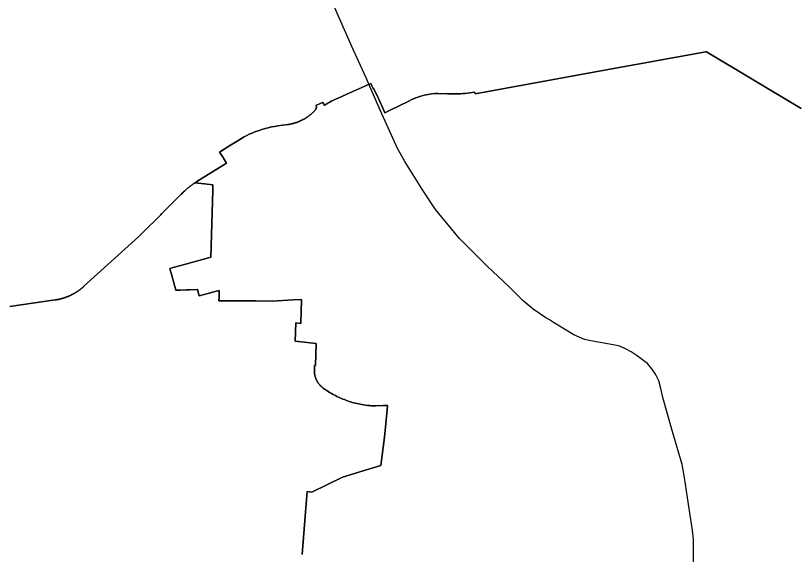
# Model space of a CAD drawing. Extents: x 0 to 34, y 0 to 22.
# Drawn here: x 5.2784 to 5.3983, y 14.943 to 15.0257 of the extents above; entities that cross this region are included whole.
import ezdxf

# ---------------------------------------------------------------- set-up
doc = ezdxf.new("R2010")
doc.units = 0
doc.layers.add('GM_X_Corporation', color=7, linetype='Continuous')
doc.layers.add('GM_X_State_Route', color=7, linetype='Continuous')

msp = doc.modelspace()

# ---------------------------------------------------------------- linework, layer by layer
at = {"layer": 'GM_X_Corporation'}
for points in [[(5.39903, 15.01144), (5.38449, 15.02017), (5.38436, 15.02015), (5.36825, 15.01722), (5.3501, 15.01392), (5.34894, 15.01371), (5.34891, 15.01391), (5.3489, 15.01396), (5.34849, 15.01389), (5.34814, 15.01385), (5.34779, 15.0138), (5.34744, 15.01377), (5.34708, 15.01374), (5.34673, 15.01371), (5.34653, 15.0137), (5.34637, 15.01369), (5.34617, 15.01369), (5.34601, 15.01368), (5.34528, 15.0137), (5.34513, 15.01371), (5.34469, 15.01373), (5.34325, 15.01375), (5.34275, 15.01374), (5.34225, 15.0137), (5.34175, 15.01362), (5.34111, 15.01348), (5.34047, 15.0133), (5.33985, 15.01308), (5.33924, 15.01283), (5.33865, 15.01254), (5.33582, 15.01115), (5.33509, 15.01079), (5.33476, 15.01153), (5.33386, 15.01355), (5.33362, 15.01401), (5.33343, 15.01436), (5.33323, 15.01463), (5.33309, 15.01494), (5.33309, 15.01495), (5.33294, 15.01529), (5.33293, 15.0153), (5.33293, 15.0153), (5.33269, 15.01519), (5.33269, 15.01519), (5.33211, 15.01493), (5.33199, 15.01488), (5.33016, 15.01406), (5.32757, 15.0129), (5.3272, 15.01273), (5.3271, 15.01269), (5.32693, 15.01261), (5.32685, 15.01258), (5.32663, 15.01245), (5.32644, 15.01233), (5.32642, 15.01233), (5.32642, 15.01232), (5.32641, 15.01232), (5.3264, 15.01231), (5.32639, 15.01231), (5.32639, 15.01231), (5.32638, 15.0123), (5.32638, 15.0123), (5.32637, 15.01229), (5.32636, 15.01229), (5.32636, 15.01229), (5.32635, 15.01228), (5.32634, 15.01228), (5.32633, 15.01227), (5.32632, 15.01227), (5.32631, 15.01226), (5.32631, 15.01226), (5.3263, 15.01225), (5.32629, 15.01225), (5.32628, 15.01224), (5.32628, 15.01224), (5.32627, 15.01223), (5.32626, 15.01223), (5.32626, 15.01222), (5.32625, 15.01222), (5.32624, 15.01221), (5.32623, 15.01221), (5.32623, 15.01221), (5.32622, 15.0122), (5.32621, 15.01219), (5.3262, 15.01219), (5.32619, 15.01218), (5.32619, 15.01218), (5.32618, 15.01218), (5.32617, 15.01217), (5.32616, 15.01217), (5.32616, 15.01216), (5.32615, 15.01216), (5.32614, 15.01215), (5.32614, 15.01215), (5.32613, 15.01214), (5.32612, 15.01214), (5.32611, 15.01213), (5.32611, 15.01213), (5.3261, 15.01212), (5.32609, 15.01212), (5.32609, 15.01212), (5.32608, 15.01211), (5.32607, 15.01211), (5.32607, 15.0121), (5.32606, 15.0121), (5.32605, 15.01209), (5.32604, 15.01209), (5.32604, 15.01208), (5.32603, 15.01208), (5.32602, 15.01207), (5.32602, 15.01207), (5.32601, 15.01207), (5.326, 15.01206), (5.326, 15.01206), (5.32599, 15.01205), (5.32599, 15.01205), (5.32598, 15.01205), (5.32597, 15.01204), (5.32597, 15.01204), (5.32596, 15.01203), (5.32596, 15.01203), (5.32595, 15.01203), (5.32595, 15.01202), (5.32594, 15.01202), (5.32593, 15.01201), (5.32593, 15.01201), (5.32592, 15.01201), (5.32592, 15.012), (5.32591, 15.012), (5.32591, 15.01199), (5.3259, 15.01199), (5.3259, 15.01199), (5.32589, 15.01198), (5.32589, 15.01198), (5.32588, 15.01198), (5.32588, 15.01197), (5.32587, 15.01197), (5.32587, 15.01197), (5.32587, 15.01197), (5.32587, 15.01197), (5.32586, 15.01197), (5.32586, 15.01196), (5.32586, 15.01196), (5.32586, 15.01196), (5.32586, 15.01196), (5.32585, 15.01196), (5.32585, 15.01196), (5.32585, 15.01196), (5.32585, 15.01195), (5.32584, 15.01195), (5.32584, 15.01196), (5.32554, 15.01238), (5.32553, 15.0124), (5.32552, 15.0124), (5.32461, 15.01199), (5.32461, 15.01199), (5.32451, 15.01195), (5.32452, 15.01192), (5.32454, 15.01188), (5.32455, 15.01184), (5.32456, 15.0118), (5.32457, 15.01176), (5.32457, 15.01172), (5.32457, 15.01169), (5.32457, 15.01166), (5.32457, 15.01161), (5.32456, 15.01157), (5.32456, 15.01153), (5.32455, 15.01149), (5.32454, 15.01146), (5.32452, 15.01142), (5.3245, 15.01138), (5.32449, 15.01135), (5.32445, 15.01129), (5.32443, 15.01125), (5.3244, 15.01122), (5.32438, 15.0112), (5.32436, 15.01117), (5.32433, 15.01115), (5.3243, 15.01112), (5.32428, 15.0111), (5.32427, 15.01108), (5.32423, 15.01104), (5.3242, 15.01101), (5.32415, 15.01095), (5.32411, 15.01091), (5.32407, 15.01088), (5.32402, 15.01083), (5.32396, 15.01078), (5.32392, 15.01074), (5.32386, 15.01069), (5.3238, 15.01063), (5.32375, 15.01059), (5.3237, 15.01055), (5.32366, 15.01051), (5.3236, 15.01046), (5.32354, 15.01042), (5.32349, 15.01038), (5.32344, 15.01034), (5.32337, 15.01029), (5.32332, 15.01025), (5.32325, 15.0102), (5.32319, 15.01016), (5.32315, 15.01013), (5.3231, 15.0101), (5.32306, 15.01007), (5.32301, 15.01004), (5.32298, 15.01002), (5.32295, 15.01), (5.32292, 15.00998), (5.32289, 15.00996), (5.32284, 15.00993), (5.32278, 15.00989), (5.32274, 15.00987), (5.32269, 15.00984), (5.32263, 15.00981), (5.32257, 15.00977), (5.3225, 15.00974), (5.32243, 15.0097), (5.32237, 15.00967), (5.32231, 15.00964), (5.32224, 15.00961), (5.32219, 15.00959), (5.32215, 15.00956), (5.3221, 15.00954), (5.32204, 15.00952), (5.32198, 15.00949), (5.32193, 15.00947), (5.32189, 15.00945), (5.32184, 15.00943), (5.32178, 15.00941), (5.32172, 15.00938), (5.32165, 15.00936), (5.32157, 15.00933), (5.32149, 15.0093), (5.32142, 15.00928), (5.32133, 15.00925), (5.32126, 15.00923), (5.32119, 15.00921), (5.32112, 15.00919), (5.32107, 15.00917), (5.321, 15.00916), (5.32092, 15.00914), (5.32085, 15.00912), (5.32079, 15.0091), (5.32071, 15.00909), (5.32062, 15.00907), (5.32054, 15.00905), (5.32046, 15.00904), (5.32037, 15.00902), (5.32032, 15.00901), (5.32025, 15.009), (5.3202, 15.009), (5.31863, 15.00878), (5.31815, 15.00871), (5.31768, 15.00862), (5.31716, 15.00851), (5.31672, 15.00839), (5.31619, 15.00824), (5.31562, 15.00805), (5.31514, 15.00786), (5.3147, 15.00768), (5.31426, 15.00749), (5.31387, 15.00729), (5.31348, 15.00709), (5.31308, 15.00687), (5.31266, 15.00661), (5.31113, 15.00565), (5.30987, 15.00486), (5.30971, 15.00476), (5.31024, 15.00392), (5.31029, 15.00383), (5.31029, 15.00382), (5.31062, 15.0033), (5.31076, 15.00308), (5.30687, 15.00064), (5.30639, 15.00034), (5.30604, 15.00012), (5.30588, 15.00003), (5.30578, 14.99995), (5.30567, 14.99988), (5.30555, 14.99978), (5.30544, 14.9997), (5.30534, 14.99962), (5.30523, 14.99954), (5.30514, 14.99947), (5.30505, 14.99939), (5.30495, 14.99931), (5.30485, 14.99922), (5.30475, 14.99915), (5.30465, 14.99906), (5.30454, 14.99896), (5.30443, 14.99886), (5.30431, 14.99876), (5.30419, 14.99865), (5.30407, 14.99854), (5.30394, 14.99841), (5.30382, 14.99829), (5.30368, 14.99816), (5.30142, 14.9959), (5.30081, 14.99529), (5.30067, 14.99515), (5.29793, 14.99241), (5.29724, 14.99178), (5.28888, 14.98416), (5.28886, 14.98413), (5.28883, 14.9841), (5.28879, 14.98408), (5.28876, 14.98405), (5.28872, 14.98401), (5.28869, 14.98398), (5.28865, 14.98395), (5.28861, 14.98392), (5.28856, 14.98388), (5.28853, 14.98385), (5.2885, 14.98383), (5.28846, 14.9838), (5.28842, 14.98376), (5.28837, 14.98372), (5.28833, 14.98369), (5.28828, 14.98366), (5.28824, 14.98363), (5.28819, 14.98359), (5.28815, 14.98356), (5.28811, 14.98353), (5.28807, 14.9835), (5.28803, 14.98347), (5.28798, 14.98344), (5.28793, 14.98341), (5.28788, 14.98337), (5.28784, 14.98334), (5.2878, 14.98332), (5.28775, 14.98328), (5.2877, 14.98325), (5.28765, 14.98322), (5.2876, 14.98319), (5.28755, 14.98316), (5.28751, 14.98314), (5.28746, 14.98311), (5.28742, 14.98309), (5.28738, 14.98307), (5.28733, 14.98304), (5.28728, 14.98301), (5.28725, 14.98299), (5.28722, 14.98297), (5.28718, 14.98295), (5.28713, 14.98293), (5.28709, 14.98291), (5.28704, 14.98288), (5.287, 14.98286), (5.28696, 14.98284), (5.28693, 14.98283), (5.28689, 14.98281), (5.28687, 14.9828), (5.28684, 14.98278), (5.28681, 14.98277), (5.28678, 14.98275), (5.28675, 14.98274), (5.28671, 14.98272), (5.28668, 14.98271), (5.28664, 14.98269), (5.2866, 14.98268), (5.28657, 14.98266), (5.28653, 14.98264), (5.2865, 14.98263), (5.28645, 14.98261), (5.28641, 14.9826), (5.28637, 14.98258), (5.28633, 14.98256), (5.28629, 14.98255), (5.28625, 14.98253), (5.28622, 14.98252), (5.28617, 14.9825), (5.28612, 14.98248), (5.28608, 14.98247), (5.28604, 14.98245), (5.286, 14.98244), (5.28595, 14.98242), (5.2859, 14.98241), (5.28585, 14.98239), (5.28581, 14.98238), (5.28575, 14.98236), (5.28571, 14.98234), (5.28567, 14.98233), (5.28562, 14.98232), (5.28558, 14.98231), (5.28554, 14.9823), (5.2855, 14.98228), (5.28545, 14.98227), (5.2854, 14.98226), (5.28535, 14.98224), (5.2853, 14.98223), (5.28526, 14.98222), (5.28521, 14.98221), (5.28516, 14.9822), (5.28511, 14.98219), (5.28506, 14.98217), (5.285, 14.98216), (5.28494, 14.98215), (5.28489, 14.98214), (5.28483, 14.98213), (5.28477, 14.98212), (5.28472, 14.98211), (5.28466, 14.9821), (5.2846, 14.98209), (5.28455, 14.98208), (5.2845, 14.98207), (5.28445, 14.98206), (5.2775, 14.98106)], [(5.32238, 14.94301), (5.32308, 14.95144), (5.32317, 14.95264), (5.32385, 14.95256), (5.3286, 14.95484), (5.33244, 14.95603), (5.33448, 14.95666), (5.33484, 14.95943), (5.33505, 14.96102), (5.33542, 14.96519), (5.33548, 14.96588), (5.33484, 14.96585), (5.33372, 14.96581), (5.33353, 14.96581), (5.33335, 14.96582), (5.33316, 14.96582), (5.33298, 14.96583), (5.33279, 14.96584), (5.33261, 14.96586), (5.33242, 14.96588), (5.33206, 14.96592), (5.33181, 14.96596), (5.33156, 14.96601), (5.33131, 14.96605), (5.33106, 14.9661), (5.33082, 14.96616), (5.33057, 14.96622), (5.33033, 14.96628), (5.33008, 14.96635), (5.32984, 14.96643), (5.3296, 14.9665), (5.32936, 14.96659), (5.32912, 14.96667), (5.32888, 14.96676), (5.32865, 14.96685), (5.32841, 14.96695), (5.32818, 14.96705), (5.32795, 14.96716), (5.32772, 14.96727), (5.3275, 14.96739), (5.32727, 14.9675), (5.32705, 14.96762), (5.32683, 14.96775), (5.32661, 14.96788), (5.3264, 14.96801), (5.32619, 14.96815), (5.32598, 14.96829), (5.32564, 14.96853), (5.32559, 14.96856), (5.32554, 14.9686), (5.3255, 14.96863), (5.32545, 14.96867), (5.32541, 14.96871), (5.32537, 14.96874), (5.32537, 14.96875), (5.32532, 14.96879), (5.32528, 14.96883), (5.32524, 14.96887), (5.3252, 14.96891), (5.32516, 14.96895), (5.32512, 14.96899), (5.32508, 14.96904), (5.32504, 14.96908), (5.32501, 14.96912), (5.32497, 14.96917), (5.32494, 14.96921), (5.3249, 14.96926), (5.32487, 14.96931), (5.32484, 14.96936), (5.3248, 14.9694), (5.32477, 14.96945), (5.32474, 14.9695), (5.32471, 14.96955), (5.32468, 14.9696), (5.32466, 14.96965), (5.32463, 14.9697), (5.3246, 14.96976), (5.32458, 14.96981), (5.32455, 14.96986), (5.32453, 14.96991), (5.32451, 14.96997), (5.32449, 14.97002), (5.32447, 14.97007), (5.32445, 14.97013), (5.32443, 14.97018), (5.32441, 14.97024), (5.3244, 14.97029), (5.32438, 14.97035), (5.32437, 14.97041), (5.32435, 14.97046), (5.32434, 14.97052), (5.32433, 14.97058), (5.32432, 14.97063), (5.32431, 14.97069), (5.3243, 14.97075), (5.32429, 14.9708), (5.32428, 14.97086), (5.32428, 14.97092), (5.32427, 14.97098), (5.32427, 14.97103), (5.32427, 14.97109), (5.32427, 14.97115), (5.32427, 14.97121), (5.32427, 14.97132), (5.32429, 14.97201), (5.32442, 14.972), (5.32453, 14.97539), (5.32453, 14.97539), (5.32271, 14.97558), (5.32133, 14.97572), (5.32141, 14.97853), (5.32221, 14.97845), (5.32223, 14.98038), (5.32227, 14.98191), (5.32228, 14.98215), (5.32099, 14.98207), (5.31778, 14.9819), (5.31523, 14.98193), (5.31267, 14.98193), (5.30961, 14.98193), (5.30963, 14.98251), (5.30964, 14.98291), (5.30967, 14.98353), (5.30864, 14.98324), (5.30816, 14.9831), (5.30812, 14.98309), (5.30656, 14.98269), (5.3063, 14.98367), (5.30516, 14.98363), (5.30464, 14.98362), (5.30367, 14.98359), (5.30299, 14.98357), (5.30238, 14.98582), (5.30237, 14.98586), (5.30224, 14.98634), (5.30223, 14.98635), (5.30209, 14.98688), (5.30216, 14.9869), (5.30222, 14.98692), (5.30466, 14.9876), (5.308, 14.98853), (5.30834, 14.98863), (5.3086, 14.99719), (5.30865, 14.99892), (5.30867, 14.99974), (5.30737, 14.99987), (5.30588, 15.00003), (5.30604, 15.00012), (5.30639, 15.00034), (5.30687, 15.00064), (5.31076, 15.00308), (5.31062, 15.0033), (5.31029, 15.00382), (5.31029, 15.00383), (5.31024, 15.00392), (5.30971, 15.00476), (5.30987, 15.00486), (5.30988, 15.00487), (5.31113, 15.00565), (5.31266, 15.00661), (5.31308, 15.00687), (5.31348, 15.00709), (5.31387, 15.00729), (5.31426, 15.00749), (5.3147, 15.00768), (5.31514, 15.00786), (5.31562, 15.00805), (5.31619, 15.00824), (5.31672, 15.00839), (5.31716, 15.00851), (5.31768, 15.00862), (5.31815, 15.00871), (5.31863, 15.00878), (5.3202, 15.009), (5.32025, 15.009), (5.32032, 15.00901), (5.32037, 15.00902), (5.32046, 15.00904), (5.32054, 15.00905), (5.32062, 15.00907), (5.32071, 15.00909), (5.32079, 15.0091), (5.32085, 15.00912), (5.32092, 15.00914), (5.321, 15.00916), (5.32107, 15.00917), (5.32112, 15.00919), (5.32119, 15.00921), (5.32126, 15.00923), (5.32133, 15.00925), (5.32142, 15.00928), (5.32149, 15.0093), (5.32157, 15.00933), (5.32165, 15.00936), (5.32172, 15.00938), (5.32178, 15.00941), (5.32184, 15.00943), (5.32189, 15.00945), (5.32193, 15.00947), (5.32198, 15.00949), (5.32204, 15.00952), (5.3221, 15.00954), (5.32215, 15.00956), (5.32219, 15.00959), (5.32224, 15.00961), (5.32231, 15.00964), (5.32237, 15.00967), (5.32243, 15.0097), (5.3225, 15.00974), (5.32257, 15.00977), (5.32263, 15.00981), (5.32269, 15.00984), (5.32274, 15.00987), (5.32278, 15.00989), (5.32284, 15.00993), (5.32289, 15.00996), (5.32292, 15.00998), (5.32295, 15.01), (5.32298, 15.01002), (5.32301, 15.01004), (5.32306, 15.01007), (5.3231, 15.0101), (5.32315, 15.01013), (5.32319, 15.01016), (5.32325, 15.0102), (5.32332, 15.01025), (5.32337, 15.01029), (5.32344, 15.01034), (5.32349, 15.01038), (5.32354, 15.01042), (5.3236, 15.01046), (5.32366, 15.01051), (5.3237, 15.01055), (5.32375, 15.01059), (5.3238, 15.01063), (5.32386, 15.01069), (5.32392, 15.01074), (5.32396, 15.01078), (5.32402, 15.01083), (5.32407, 15.01088), (5.32411, 15.01091), (5.32415, 15.01095), (5.3242, 15.01101), (5.32423, 15.01104), (5.32427, 15.01108), (5.32428, 15.0111), (5.3243, 15.01112), (5.32433, 15.01115), (5.32436, 15.01117), (5.32438, 15.0112), (5.3244, 15.01122), (5.32443, 15.01125), (5.32445, 15.01129), (5.32449, 15.01135), (5.3245, 15.01138), (5.32452, 15.01142), (5.32454, 15.01146), (5.32455, 15.01149), (5.32456, 15.01153), (5.32456, 15.01157), (5.32457, 15.01161), (5.32457, 15.01166), (5.32457, 15.01169), (5.32457, 15.01172), (5.32457, 15.01176), (5.32456, 15.0118), (5.32455, 15.01184), (5.32454, 15.01188), (5.32452, 15.01192), (5.32451, 15.01195), (5.32461, 15.01199), (5.32461, 15.01199), (5.32552, 15.0124), (5.32553, 15.0124), (5.32553, 15.0124), (5.32554, 15.01238), (5.32584, 15.01196), (5.32584, 15.01195), (5.32585, 15.01195), (5.32585, 15.01195), (5.32585, 15.01196), (5.32585, 15.01196), (5.32585, 15.01196), (5.32585, 15.01196), (5.32586, 15.01196), (5.32586, 15.01196), (5.32586, 15.01196), (5.32586, 15.01196), (5.32586, 15.01197), (5.32587, 15.01197), (5.32587, 15.01197), (5.32587, 15.01197), (5.32587, 15.01197), (5.32588, 15.01197), (5.32588, 15.01198), (5.32589, 15.01198), (5.32589, 15.01198), (5.3259, 15.01199), (5.3259, 15.01199), (5.32591, 15.01199), (5.32591, 15.012), (5.32592, 15.012), (5.32592, 15.01201), (5.32593, 15.01201), (5.32593, 15.01201), (5.32594, 15.01202), (5.32595, 15.01202), (5.32595, 15.01203), (5.32596, 15.01203), (5.32596, 15.01203), (5.32597, 15.01204), (5.32597, 15.01204), (5.32598, 15.01205), (5.32599, 15.01205), (5.32599, 15.01205), (5.326, 15.01206), (5.326, 15.01206), (5.32601, 15.01207), (5.32602, 15.01207), (5.32602, 15.01207), (5.32603, 15.01208), (5.32604, 15.01208), (5.32604, 15.01209), (5.32605, 15.01209), (5.32606, 15.0121), (5.32607, 15.0121), (5.32607, 15.01211), (5.32608, 15.01211), (5.32609, 15.01212), (5.32609, 15.01212), (5.3261, 15.01212), (5.32611, 15.01213), (5.32611, 15.01213), (5.32612, 15.01214), (5.32613, 15.01214), (5.32614, 15.01215), (5.32614, 15.01215), (5.32615, 15.01216), (5.32616, 15.01216), (5.32616, 15.01217), (5.32617, 15.01217), (5.32618, 15.01218), (5.32619, 15.01218), (5.32619, 15.01218), (5.3262, 15.01219), (5.32621, 15.01219), (5.32622, 15.0122), (5.32623, 15.01221), (5.32623, 15.01221), (5.32624, 15.01221), (5.32625, 15.01222), (5.32626, 15.01222), (5.32626, 15.01223), (5.32627, 15.01223), (5.32628, 15.01224), (5.32628, 15.01224), (5.32629, 15.01225), (5.3263, 15.01225), (5.32631, 15.01226), (5.32631, 15.01226), (5.32632, 15.01227), (5.32633, 15.01227), (5.32634, 15.01228), (5.32635, 15.01228), (5.32636, 15.01229), (5.32636, 15.01229), (5.32637, 15.01229), (5.32638, 15.0123), (5.32638, 15.0123), (5.32639, 15.01231), (5.32639, 15.01231), (5.3264, 15.01231), (5.32641, 15.01232), (5.32642, 15.01232), (5.32642, 15.01233), (5.32644, 15.01233), (5.32663, 15.01245), (5.32685, 15.01258), (5.32693, 15.01261), (5.3271, 15.01269), (5.3272, 15.01273), (5.32757, 15.0129), (5.33016, 15.01406), (5.33199, 15.01488), (5.33211, 15.01493), (5.33269, 15.01519), (5.33269, 15.01519), (5.33293, 15.0153), (5.33293, 15.0153), (5.33294, 15.01529), (5.33309, 15.01495), (5.33309, 15.01494), (5.33323, 15.01463), (5.33343, 15.01436), (5.33362, 15.01401), (5.33386, 15.01355), (5.33476, 15.01153), (5.33509, 15.01079), (5.33582, 15.01115), (5.33865, 15.01254), (5.33924, 15.01283), (5.33985, 15.01308), (5.34047, 15.0133), (5.34111, 15.01348), (5.34175, 15.01362), (5.34225, 15.0137), (5.34275, 15.01374), (5.34325, 15.01375), (5.34469, 15.01373), (5.34513, 15.01371), (5.34528, 15.0137), (5.34601, 15.01368), (5.34617, 15.01369), (5.34637, 15.01369), (5.34653, 15.0137), (5.34673, 15.01371), (5.34708, 15.01374), (5.34744, 15.01377), (5.34779, 15.0138), (5.34814, 15.01385), (5.34849, 15.01389), (5.3489, 15.01396), (5.3489, 15.01395), (5.34891, 15.01391), (5.34891, 15.01391), (5.34894, 15.01371), (5.3501, 15.01392), (5.36825, 15.01722), (5.38436, 15.02015), (5.38449, 15.02017), (5.39903, 15.01144)], [(5.2775, 14.98106), (5.28445, 14.98206), (5.2845, 14.98207), (5.28455, 14.98208), (5.2846, 14.98209), (5.28466, 14.9821), (5.28472, 14.98211), (5.28477, 14.98212), (5.28483, 14.98213), (5.28489, 14.98214), (5.28494, 14.98215), (5.285, 14.98216), (5.28506, 14.98217), (5.28511, 14.98219), (5.28516, 14.9822), (5.28521, 14.98221), (5.28526, 14.98222), (5.2853, 14.98223), (5.28535, 14.98224), (5.2854, 14.98226), (5.28545, 14.98227), (5.2855, 14.98228), (5.28554, 14.9823), (5.28558, 14.98231), (5.28562, 14.98232), (5.28567, 14.98233), (5.28571, 14.98234), (5.28575, 14.98236), (5.28581, 14.98238), (5.28585, 14.98239), (5.2859, 14.98241), (5.28595, 14.98242), (5.286, 14.98244), (5.28604, 14.98245), (5.28608, 14.98247), (5.28612, 14.98248), (5.28617, 14.9825), (5.28622, 14.98252), (5.28625, 14.98253), (5.28629, 14.98255), (5.28633, 14.98256), (5.28637, 14.98258), (5.28641, 14.9826), (5.28645, 14.98261), (5.2865, 14.98263), (5.28653, 14.98264), (5.28657, 14.98266), (5.2866, 14.98268), (5.28664, 14.98269), (5.28668, 14.98271), (5.28671, 14.98272), (5.28675, 14.98274), (5.28678, 14.98275), (5.28681, 14.98277), (5.28684, 14.98278), (5.28687, 14.9828), (5.28689, 14.98281), (5.28693, 14.98283), (5.28696, 14.98284), (5.287, 14.98286), (5.28704, 14.98288), (5.28709, 14.98291), (5.28713, 14.98293), (5.28718, 14.98295), (5.28722, 14.98297), (5.28725, 14.98299), (5.28728, 14.98301), (5.28733, 14.98304), (5.28738, 14.98307), (5.28742, 14.98309), (5.28746, 14.98311), (5.28751, 14.98314), (5.28755, 14.98316), (5.2876, 14.98319), (5.28765, 14.98322), (5.2877, 14.98325), (5.28775, 14.98328), (5.2878, 14.98332), (5.28784, 14.98334), (5.28788, 14.98337), (5.28793, 14.98341), (5.28798, 14.98344), (5.28803, 14.98347), (5.28807, 14.9835), (5.28811, 14.98353), (5.28815, 14.98356), (5.28819, 14.98359), (5.28824, 14.98363), (5.28828, 14.98366), (5.28833, 14.98369), (5.28837, 14.98372), (5.28842, 14.98376), (5.28846, 14.9838), (5.2885, 14.98383), (5.28853, 14.98385), (5.28856, 14.98388), (5.28861, 14.98392), (5.28865, 14.98395), (5.28869, 14.98398), (5.28872, 14.98401), (5.28876, 14.98405), (5.28879, 14.98408), (5.28883, 14.9841), (5.28886, 14.98413), (5.28888, 14.98416), (5.29724, 14.99178), (5.29793, 14.99241), (5.30067, 14.99515), (5.30081, 14.99529), (5.30142, 14.9959), (5.30368, 14.99816), (5.30382, 14.99829), (5.30394, 14.99841), (5.30407, 14.99854), (5.30419, 14.99865), (5.30431, 14.99876), (5.30443, 14.99886), (5.30454, 14.99896), (5.30465, 14.99906), (5.30475, 14.99915), (5.30485, 14.99922), (5.30495, 14.99931), (5.30505, 14.99939), (5.30514, 14.99947), (5.30523, 14.99954), (5.30534, 14.99962), (5.30544, 14.9997), (5.30555, 14.99978), (5.30567, 14.99988), (5.30578, 14.99995), (5.30588, 15.00003), (5.30737, 14.99987), (5.30867, 14.99974), (5.30865, 14.99892), (5.3086, 14.99719), (5.30834, 14.98863), (5.308, 14.98853), (5.30466, 14.9876), (5.30222, 14.98692), (5.30216, 14.9869), (5.30209, 14.98688), (5.30223, 14.98635), (5.30224, 14.98634), (5.30237, 14.98586), (5.30238, 14.98582), (5.30299, 14.98357), (5.30367, 14.98359), (5.30464, 14.98362), (5.30516, 14.98363), (5.3063, 14.98367), (5.30656, 14.98269), (5.30812, 14.98309), (5.30816, 14.9831), (5.30864, 14.98324), (5.30967, 14.98353), (5.30964, 14.98291), (5.30963, 14.98251), (5.30961, 14.98193), (5.31267, 14.98193), (5.31523, 14.98193), (5.31778, 14.9819), (5.32099, 14.98207), (5.32228, 14.98215), (5.32227, 14.98191), (5.32223, 14.98038), (5.32221, 14.97845), (5.32141, 14.97853), (5.32133, 14.97572), (5.32271, 14.97558), (5.32453, 14.97539), (5.32453, 14.97539), (5.32442, 14.972), (5.32429, 14.97201), (5.32427, 14.97132), (5.32427, 14.97121), (5.32427, 14.97115), (5.32427, 14.97109), (5.32427, 14.97103), (5.32427, 14.97098), (5.32428, 14.97092), (5.32428, 14.97086), (5.32429, 14.9708), (5.3243, 14.97075), (5.32431, 14.97069), (5.32432, 14.97063), (5.32433, 14.97058), (5.32434, 14.97052), (5.32435, 14.97046), (5.32437, 14.97041), (5.32438, 14.97035), (5.3244, 14.97029), (5.32441, 14.97024), (5.32443, 14.97018), (5.32445, 14.97013), (5.32447, 14.97007), (5.32449, 14.97002), (5.32451, 14.96997), (5.32453, 14.96991), (5.32455, 14.96986), (5.32458, 14.96981), (5.3246, 14.96976), (5.32463, 14.9697), (5.32466, 14.96965), (5.32468, 14.9696), (5.32471, 14.96955), (5.32474, 14.9695), (5.32477, 14.96945), (5.3248, 14.9694), (5.32484, 14.96936), (5.32487, 14.96931), (5.3249, 14.96926), (5.32494, 14.96921), (5.32497, 14.96917), (5.32501, 14.96912), (5.32504, 14.96908), (5.32508, 14.96904), (5.32512, 14.96899), (5.32516, 14.96895), (5.3252, 14.96891), (5.32524, 14.96887), (5.32528, 14.96883), (5.32532, 14.96879), (5.32537, 14.96875), (5.32537, 14.96874), (5.32541, 14.96871), (5.32545, 14.96867), (5.3255, 14.96863), (5.32554, 14.9686), (5.32559, 14.96856), (5.32564, 14.96853), (5.32598, 14.96829), (5.32619, 14.96815), (5.3264, 14.96801), (5.32661, 14.96788), (5.32683, 14.96775), (5.32705, 14.96762), (5.32727, 14.9675), (5.3275, 14.96739), (5.32772, 14.96727), (5.32795, 14.96716), (5.32818, 14.96705), (5.32841, 14.96695), (5.32865, 14.96685), (5.32888, 14.96676), (5.32912, 14.96667), (5.32936, 14.96659), (5.3296, 14.9665), (5.32984, 14.96643), (5.33008, 14.96635), (5.33033, 14.96628), (5.33057, 14.96622), (5.33082, 14.96616), (5.33106, 14.9661), (5.33131, 14.96605), (5.33156, 14.96601), (5.33181, 14.96596), (5.33206, 14.96592), (5.33242, 14.96588), (5.33261, 14.96586), (5.33279, 14.96584), (5.33298, 14.96583), (5.33316, 14.96582), (5.33335, 14.96582), (5.33353, 14.96581), (5.33372, 14.96581), (5.33484, 14.96585), (5.33548, 14.96588), (5.33542, 14.96519), (5.33505, 14.96102), (5.33484, 14.95943), (5.33448, 14.95666), (5.33244, 14.95603), (5.3286, 14.95484), (5.32385, 14.95256), (5.32317, 14.95264), (5.32308, 14.95144), (5.32238, 14.94301)]]:
    msp.add_lwpolyline(points, dxfattribs=at)
at = {"layer": 'GM_X_State_Route'}
for points in [[(5.33278, 15.01484), (5.3322, 15.01616), (5.33024, 15.02053), (5.32754, 15.02657), (5.32721, 15.02744), (5.32653, 15.03165)], [(5.33699, 15.00544), (5.33682, 15.00575), (5.33462, 15.01064), (5.33278, 15.01484)], [(5.34098, 14.99884), (5.33815, 15.00331), (5.33699, 15.00544)], [(5.35633, 14.98194), (5.35414, 14.98413), (5.35085, 14.98719), (5.34655, 14.99148), (5.34286, 14.99596), (5.34098, 14.99884)], [(5.36036, 14.97899), (5.35979, 14.97934), (5.35788, 14.98067), (5.35633, 14.98194)], [(5.37779, 14.96709), (5.37745, 14.96849), (5.37714, 14.96964), (5.37666, 14.97069), (5.37611, 14.97151), (5.3754, 14.97229), (5.37367, 14.97358), (5.37292, 14.97409), (5.37215, 14.97453), (5.37118, 14.97495), (5.37014, 14.9752), (5.36672, 14.97577), (5.36575, 14.97597), (5.3641, 14.97669), (5.36101, 14.9786), (5.36036, 14.97899)], [(5.38335, 14.93698), (5.38292, 14.9387), (5.38276, 14.9396), (5.38251, 14.94111), (5.38251, 14.94323), (5.38247, 14.94528), (5.38235, 14.94669), (5.38159, 14.95173), (5.38113, 14.95483), (5.38075, 14.95679), (5.37922, 14.96201), (5.37779, 14.96709)]]:
    msp.add_lwpolyline(points, dxfattribs=at)

doc.saveas('drawing.dxf')
